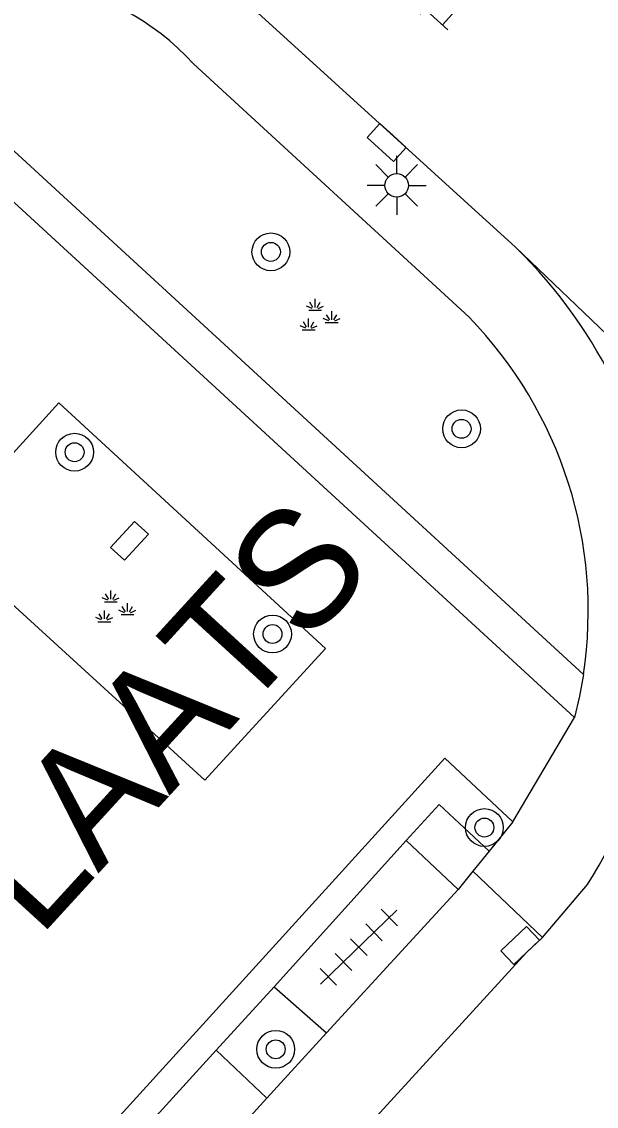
# Model space of a CAD drawing. Extents: x 128000 to 131008, y 398996 to 402500.
# Drawn here: x 129192.81 to 129204.97, y 399461.01 to 399483.95 of the extents above; entities that cross this region are included whole.
import ezdxf

# ---------------------------------------------------------------- set-up
doc = ezdxf.new("R2010")
doc.units = 0
for name, color, linetype in [('gg-knt-verharding', 7, 'Continuous'), ('gg-knt-verharding nz', 7, 'Continuous'), ('gt-anno-overige text', 7, 'Continuous'), ('gt-grn-groengrens', 7, 'Continuous'), ('gt-grn-weggrens', 7, 'Continuous'), ('gt-symb-boom', 7, 'Continuous'), ('gt-symb-groenvak', 7, 'Continuous'), ('gt-symb-klinker verharding', 7, 'Continuous'), ('gt-symb-kolk', 7, 'Continuous'), ('gt-symb-lichtmast', 7, 'Continuous'), ('gt-symb-tegel verharding', 7, 'Continuous')]:
    doc.layers.add(name, color=color, linetype=linetype)

# ---------------------------------------------------------------- blocks, each defined once
blk = doc.blocks.new('gt0-BOOM')
at = {"layer": 'gt-symb-boom'}
for radius in [0.4, 0.2]:
    blk.add_circle((0, 0), radius, dxfattribs=at)
blk = doc.blocks.new('gt0-KOLK')
at = {"layer": 'gt-symb-kolk'}
blk.add_lwpolyline([(0, 0), (0.375, 0), (0.375, 0.4), (-0.375, 0.4), (-0.375, 0), (0, 0)], dxfattribs=at)
blk = doc.blocks.new('gt0-LMAST')
at = {"layer": 'gt-symb-lichtmast'}
for p, q in [((-0.005, 0.246), (-0.005, 0.621)), ((-0.182, 0.173), (-0.447, 0.438)), ((0.172, 0.173), (0.437, 0.438)), ((-0.255, -0.004), (-0.63, -0.004)), ((-0.182, -0.181), (-0.447, -0.446)), ((0.437, -0.446), (0.172, -0.181)), ((0.245, -0.004), (0.62, -0.004)), ((-0.005, -0.254), (-0.005, -0.629))]:
    blk.add_line(p, q, dxfattribs=at)
blk.add_circle((-0.005, -0.004), 0.25, dxfattribs=at)
blk = doc.blocks.new('gt0-KL1')
at = {"layer": 'gt-symb-klinker verharding'}
for p, q in [((-1.15, 0.3), (1.15, 0.3)), ((-1, -0.3), (-1, 0.3)), ((-0.5, 0.3), (-0.5, 0.45)), ((0, -0.3), (0, 0.3)), ((0.5, 0.3), (0.5, 0.45)), ((1, -0.3), (1, 0.3)), ((-1.15, -0.3), (1.15, -0.3)), ((-0.5, -0.45), (-0.5, -0.3)), ((0.5, -0.45), (0.5, -0.3))]:
    blk.add_line(p, q, dxfattribs=at)
blk = doc.blocks.new('gt0-GRVAK')
at = {"layer": 'gt-symb-groenvak'}
for p, q in [((-0.11, 0.189), (-0.228, 0.24)), ((-0.091, 0.211), (-0.156, 0.322)), ((-0.047, 0.214), (-0.047, 0.393)), ((-0.004, 0.211), (0.061, 0.322)), ((0.015, 0.189), (0.133, 0.24)), ((-0.182, 0.153), (0.088, 0.153)), ((0.262, -0.052), (0.197, 0.059)), ((0.305, -0.049), (0.305, 0.13)), ((0.349, -0.052), (0.414, 0.059)), ((-0.245, -0.228), (-0.363, -0.177)), ((-0.226, -0.206), (-0.291, -0.095)), ((-0.183, -0.203), (-0.183, -0.024)), ((-0.139, -0.206), (-0.074, -0.095)), ((-0.12, -0.228), (-0.002, -0.177)), ((0.243, -0.074), (0.125, -0.023)), ((0.17, -0.11), (0.441, -0.11)), ((0.368, -0.074), (0.486, -0.023)), ((-0.318, -0.264), (-0.047, -0.264))]:
    blk.add_line(p, q, dxfattribs=at)
blk = doc.blocks.new('gt0-TEG1')
at = {"layer": 'gt-symb-tegel verharding'}
for p, q in [((-0.9, -0.25), (-0.9, 0.25)), ((-0.45, -0.25), (-0.45, 0.25)), ((0, -0.25), (0, 0.25)), ((0.45, -0.25), (0.45, 0.25)), ((0.9, -0.25), (0.9, 0.25)), ((-1.125, 0), (1.125, 0))]:
    blk.add_line(p, q, dxfattribs=at)

msp = doc.modelspace()

# ---------------------------------------------------------------- linework, layer by layer
at = {"layer": 'gg-knt-verharding'}
for p, q in [((129203.263, 399479.185), (129197.579, 399484.351)), ((129204.511, 399469.231), (129189.02, 399483.46)), ((129196.449, 399483.061), (129202.28, 399477.7)), ((129203.208, 399467.027), (129202.703, 399466.404)), ((129200.949, 399466.632), (129198.154, 399463.538)), ((129202.05, 399465.596), (129200.949, 399466.632)), ((129202.703, 399466.404), (129202.362, 399465.984)), ((129202.362, 399465.984), (129202.05, 399465.596)), ((129202.362, 399465.984), (129203.833, 399464.581)), ((129199.266, 399462.564), (129202.05, 399465.596)), ((129203.833, 399464.581), (129204.784, 399465.701)), ((129198.154, 399463.538), (129199.266, 399462.564)), ((129199.266, 399462.564), (129198.003, 399461.176)), ((129196.931, 399462.195), (129194.162, 399459.158)), ((129198.003, 399461.176), (129196.931, 399462.195)), ((129195.245, 399458.166), (129198.003, 399461.176))]:
    msp.add_line(p, q, dxfattribs=at)
for points in [[(129191.03, 399473.07), (129193.6, 399475.89), (129199.24, 399470.69), (129196.69, 399467.91), (129191.03, 399473.07)], [(129204.7, 399470.144), (129204.617, 399469.683), (129204.511, 399469.231)], [(129184.147, 399448.993), (129201.77, 399468.37), (129203.208, 399467.027)]]:
    msp.add_lwpolyline(points, dxfattribs=at)
for centre, radius, start, end in [((129192.534, 399479.509), 5.288, 82.5293, 122.8353), ((129192.531, 399479.509), 5.289, 42.1968, 82.4927), ((129195.716, 399471.506), 10.767, 327.3762, 45.4954), ((129195.893, 399471.489), 8.909, 351.3177, 44.2002)]:
    msp.add_arc(centre, radius, start, end, dxfattribs=at)
at = {"layer": 'gg-knt-verharding nz'}
msp.add_lwpolyline([(129203.833, 399464.581), (129203.497, 399464.262), (129192.14, 399451.855), (129187.561, 399446.756)], dxfattribs=at)
at = {"layer": 'gt-grn-groengrens'}
for p, q in [((129204.7, 399470.144), (129189.667, 399483.952)), ((129196.931, 399462.195), (129198.154, 399463.538))]:
    msp.add_line(p, q, dxfattribs=at)
msp.add_lwpolyline([(129202.703, 399466.404), (129201.645, 399467.392), (129200.949, 399466.632)], dxfattribs=at)
at = {"layer": 'gt-grn-weggrens'}
for p, q in [((129205.358, 399477.183), (129203.263, 399479.185)), ((129203.208, 399467.027), (129204.511, 399469.231))]:
    msp.add_line(p, q, dxfattribs=at)

# ---------------------------------------------------------------- block references
at = {"layer": 'gt-symb-boom'}
for p in [(129198.087, 399479.082), (129202.122, 399475.339), (129193.934, 399474.844), (129198.122, 399470.998), (129202.605, 399466.904), (129198.189, 399462.213)]:
    msp.add_blockref('gt0-BOOM', p, dxfattribs=at)
at = {"layer": 'gt-symb-groenvak'}
for p in [(129199.069, 399477.695), (129194.746, 399471.523)]:
    msp.add_blockref('gt0-GRVAK', p, dxfattribs=at)
at = {"layer": 'gt-symb-klinker verharding', "rotation": -42.44710185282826}
msp.add_blockref('gt0-KL1', (129201.183, 399484.78), dxfattribs=at)
at = {"layer": 'gt-symb-kolk'}
for p, rotation in [((129200.672, 399481.543), 137.79566231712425), ((129195.245, 399472.835), 47.552898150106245), ((129203.497, 399464.262), 43.50002865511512)]:
    msp.add_blockref('gt0-KOLK', p, dxfattribs=dict(at, rotation=rotation))
at = {"layer": 'gt-symb-lichtmast'}
msp.add_blockref('gt0-LMAST', (129200.754, 399480.493), dxfattribs=at)
at = {"layer": 'gt-symb-tegel verharding', "rotation": -135.81035302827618}
msp.add_blockref('gt0-TEG1', (129199.947, 399464.374), dxfattribs=at)

# ---------------------------------------------------------------- texts
at = {"layer": 'gt-anno-overige text'}
msp.add_text('SPEELPLAATS', height=2.5, rotation=47.5529, dxfattribs=at).set_placement((129184.397, 399454.953))

doc.saveas('drawing.dxf')
